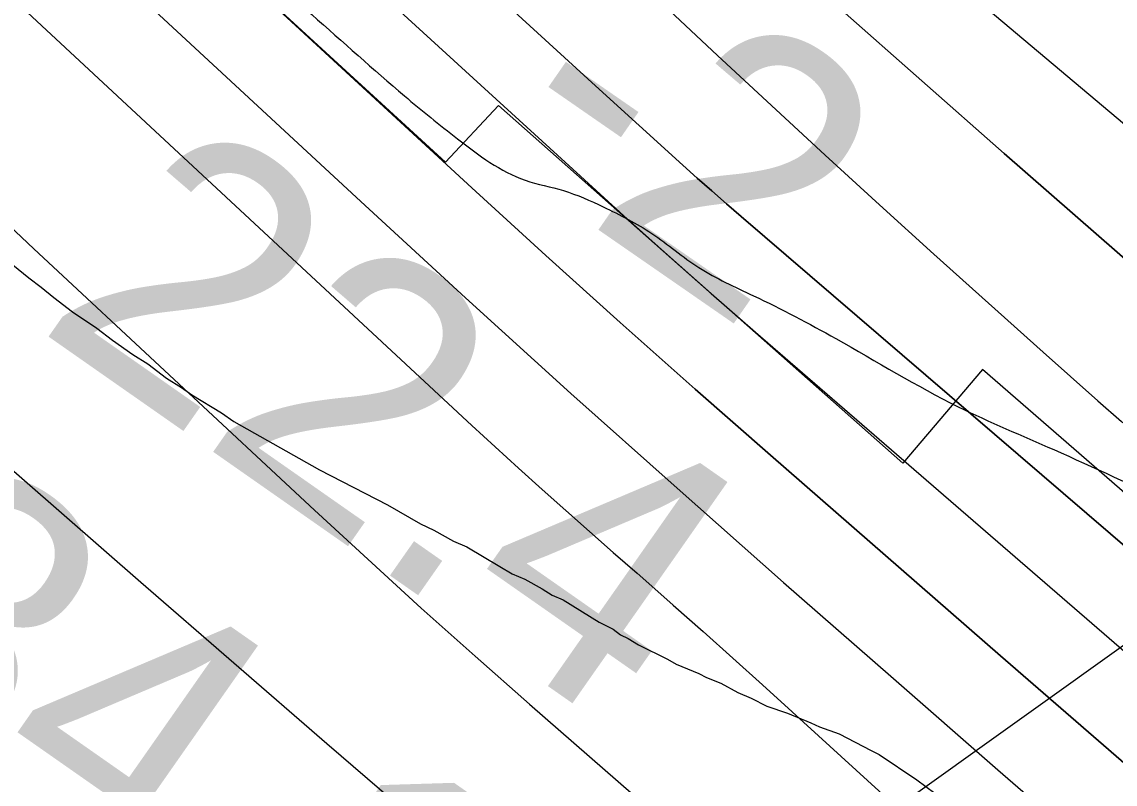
# Model space of a CAD drawing. Extents: x 3297772 to 3335630, y 634068 to 659439.
# Drawn here: x 3315164.2 to 3315435.2, y 648628 to 648817.2 of the extents above; entities that cross this region are included whole.
import ezdxf

# ---------------------------------------------------------------- set-up
doc = ezdxf.new("R2010")
doc.units = 0
for name, color, linetype in [('V-RIVR-EDGE', 7, 'Continuous'), ('V-RIVR-RANG', 7, 'Continuous'), ('V-RRAP-RVMT', 7, 'Continuous'), ('V-SITE-VEGE', 7, 'Continuous'), ('V-TOPO-DPTH', 7, 'Continuous'), ('V-TOPO-MAJR', 7, 'Continuous'), ('V-TOPO-MINR', 7, 'Continuous'), ('V-TOPO-WATR', 7, 'Continuous')]:
    doc.layers.add(name, color=color, linetype=linetype)

msp = doc.modelspace()

# ---------------------------------------------------------------- linework, layer by layer
at = {"layer": 'V-RIVR-EDGE'}
msp.add_spline([(3314761.96448585, 649274.130060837), (3314790.411133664, 649247.3746582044), (3314813.7500724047, 649224.652922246), (3314842.1940085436, 649196.8008799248), (3314862.2484515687, 649176.2805583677), (3314886.6804144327, 649152.0939244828), (3314900.1712893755, 649138.1697111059), (3314917.6795609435, 649122.7733686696), (3314932.6299104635, 649107.7489000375), (3314956.322645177, 649080.2741548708), (3314980.0289382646, 649058.2826081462), (3315004.467228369, 649036.654800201), (3315016.497724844, 649023.4652955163), (3315033.989726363, 649001.4891149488), (3315053.679526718, 648981.3352438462), (3315075.9164024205, 648956.4229401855), (3315089.0444424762, 648943.5962703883), (3315090.4957820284, 648939.2060960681), (3315095.228905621, 648931.5178676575), (3315116.0162495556, 648911.7268314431), (3315165.624826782, 648868.8349543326), (3315188.6117773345, 648851.5973207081), (3315212.702598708, 648837.2813479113), (3315236.052384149, 648818.9461707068), (3315259.0321035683, 648798.7841645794), (3315272.165566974, 648788.150774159), (3315288.955399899, 648777.8738913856), (3315298.453283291, 648775.2915642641), (3315308.313097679, 648771.2461469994), (3315320.359864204, 648764.6364804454), (3315332.0365647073, 648756.1999849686), (3315345.5446135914, 648749.2211562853), (3315365.989008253, 648738.5696880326), (3315396.287793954, 648721.6795231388), (3315420.0221076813, 648711.019919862), (3315449.5979352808, 648697.4214818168), (3315476.257525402, 648687.1201939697), (3315490.873964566, 648684.8907589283), (3315496.7209017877, 648684.1452035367), (3315504.0200824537, 648679.3750203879), (3315514.6028549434, 648672.0378762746), (3315516.783479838, 648666.9148010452), (3315520.7710480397, 648653.379635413), (3315526.951895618, 648639.8390464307), (3315536.790016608, 648627.0205116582), (3315542.9907498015, 648621.5219470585), (3315546.6453115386, 648621.1473615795), (3315552.4877293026, 648618.5740733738), (3315560.149744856, 648612.7063466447), (3315568.537430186, 648604.6435327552), (3315578.019947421, 648595.8469140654), (3315592.980239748, 648584.8434576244), (3315611.6005171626, 648575.6586950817), (3315624.381088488, 648570.1438604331), (3315634.973803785, 648566.8277285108), (3315640.814413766, 648563.5233471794), (3315648.4881799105, 648562.4077257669), (3315656.1664655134, 648563.119837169), (3315662.382564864, 648563.8355641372), (3315671.14845124, 648560.889498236), (3315676.254352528, 648556.1247384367), (3315679.170590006, 648552.827588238), (3315684.286434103, 648552.08384063), (3315687.939188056, 648550.9781620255), (3315695.9414412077, 648534.8742276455), (3315725.4024745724, 648474.8513761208), (3315731.9488687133, 648461.3098832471), (3315736.6874156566, 648455.8149342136), (3315746.5345755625, 648446.6518650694), (3315756.7490898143, 648438.218985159), (3315765.491475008, 648425.7687086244), (3315772.760827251, 648408.9354889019), (3315789.524447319, 648388.057755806), (3315803.7229142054, 648364.6275240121), (3315814.279473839, 648346.6895295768), (3315829.9527814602, 648328.3733340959), (3315850.7374137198, 648307.4856581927), (3315869.69160149, 648285.5058620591), (3315901.781060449, 648253.623768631), (3315937.5205616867, 648219.53935691), (3315960.4903382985, 648195.3563385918), (3315980.91213567, 648175.5662062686), (3315989.3142832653, 648173.3521373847), (3316000.626341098, 648165.2820923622), (3316008.6511915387, 648158.3168220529), (3316031.6372382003, 648140.7136418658), (3316054.6259965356, 648124.2071013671), (3316085.2858093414, 648105.4882997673), (3316118.495409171, 648083.1077052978), (3316140.027404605, 648068.7980597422), (3316157.190919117, 648061.8101921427), (3316170.337940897, 648056.6600001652), (3316187.1241582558, 648044.9209311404), (3316195.522690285, 648041.2446760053), (3316205.384312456, 648037.9303518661), (3316215.242319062, 648033.153841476), (3316238.6065667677, 648020.6674092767), (3316243.7142758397, 648016.6337426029), (3316255.0236219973, 648007.4670578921), (3316268.8963135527, 648000.121778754), (3316287.8758102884, 647988.3772863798), (3316303.580754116, 647982.8552205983), (3316316.7295836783, 647978.4361217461), (3316339.3726810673, 647969.9725095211), (3316356.1688412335, 647962.2544526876), (3316375.515692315, 647951.2401495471), (3316396.319306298, 647938.0289514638), (3316428.44401703, 647920.4031739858), (3316474.0659299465, 647891.4120090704), (3316489.396288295, 647882.235381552), (3316507.651923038, 647873.4170694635), (3316517.5081218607, 647867.9094659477), (3316537.95161263, 647856.8924511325), (3316563.5055241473, 647842.9384093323), (3316578.832266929, 647832.2995955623), (3316609.4956953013, 647815.0429802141), (3316632.859039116, 647802.1910014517), (3316646.721787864, 647790.8247101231), (3316669.340480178, 647772.4913407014), (3316682.109300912, 647762.2244007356), (3316696.3484429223, 647755.2437642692), (3316758.7547654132, 647713.7824372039), (3316797.8122063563, 647691.0218339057), (3316819.709748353, 647676.7112844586), (3316836.8633200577, 647665.7024046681), (3316864.97334584, 647650.6453959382), (3316895.638581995, 647634.1198737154), (3316912.4266071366, 647623.1118978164), (3316940.8985639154, 647606.5917989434), (3316996.7485494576, 647574.6509525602), (3317044.5664534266, 647546.751003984), (3317079.24004729, 647525.097887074), (3317111.3620463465, 647506.3754699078), (3317148.228919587, 647484.716929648), (3317188.380288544, 647460.8569749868), (3317213.9224494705, 647442.1508278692), (3317231.4397599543, 647430.4099510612), (3317255.1668425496, 647416.825975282), (3317274.1391081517, 647402.157110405), (3317293.12041267, 647391.1437111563), (3317310.2848310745, 647384.5213901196), (3317333.6526943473, 647373.4971441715), (3317372.7092313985, 647350.3709943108), (3317404.0983295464, 647330.9192918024), (3317490.9800016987, 647282.8175658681), (3317527.8477788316, 647261.5245721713), (3317547.19282213, 647249.779175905), (3317572.3811870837, 647235.8260379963), (3317600.8612788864, 647222.5958581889), (3317628.97220856, 647207.9043960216), (3317656.709456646, 647189.9239186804), (3317738.1043147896, 647140.3735648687), (3317755.2678293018, 647133.3856972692), (3317770.24529557, 647129.3276255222), (3317784.8508880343, 647122.7116317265), (3317816.974694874, 647104.7203076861), (3317840.710816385, 647094.7917975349), (3317860.063994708, 647086.3363203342), (3317887.4420234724, 647070.9155728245), (3317915.1855988, 647055.4939214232), (3317952.066934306, 647039.6841261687), (3317972.883202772, 647031.5905799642), (3318008.2987364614, 647014.3222140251), (3318036.7770204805, 647000.3609410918), (3318074.38221798, 646981.6249655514), (3318112.3484425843, 646961.0603533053), (3318142.645420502, 646943.4390952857), (3318179.164825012, 646929.0923901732), (3318205.0960336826, 646919.8895497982), (3318226.2724253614, 646909.6018203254), (3318257.666946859, 646892.3433971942), (3318275.557035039, 646883.525988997), (3318288.3412219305, 646879.4733405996), (3318295.6503454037, 646878.7241696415), (3318317.193187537, 646868.80108284), (3318334.3449514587, 646857.0611099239), (3318347.8421536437, 646845.6957224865), (3318357.3309981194, 646839.4579297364), (3318416.468191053, 646806.4123086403), (3318459.175674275, 646781.4493870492), (3318477.063954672, 646771.9008857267), (3318502.981604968, 646757.214846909), (3318529.997702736, 646743.2571895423), (3318562.129644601, 646728.5557845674), (3318605.9464219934, 646708.7078031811), (3318643.9280127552, 646694.3574825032), (3318672.780882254, 646684.0507713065), (3318689.950724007, 646679.6217296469), (3318708.95101025, 646676.2848082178), (3318727.2093566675, 646668.5631358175), (3318754.961970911, 646656.7969500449), (3318823.6051822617, 646624.4589208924), (3318845.875501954, 646613.0718400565), (3318855.7326046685, 646607.9297831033), (3318871.057539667, 646596.5598762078), (3318891.868384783, 646586.2730506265), (3318910.492277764, 646578.5504743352), (3318938.61043857, 646566.7833846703), (3318967.100473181, 646557.5742170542), (3318997.781979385, 646547.6285329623), (3319022.2528095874, 646539.1604012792), (3319054.3937903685, 646528.1144619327), (3319074.84360838, 646519.656273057), (3319089.457335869, 646516.3301983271), (3319112.4668837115, 646508.2312287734), (3319131.820965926, 646500.1412981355), (3319166.879991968, 646486.5293017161), (3319188.428257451, 646478.7994942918), (3319196.4693779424, 646478.4140621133), (3319208.5233755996, 646474.7287680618), (3319216.1917183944, 646471.4198672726), (3319227.878361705, 646467.0043839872), (3319243.950659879, 646462.2125074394), (3319256.730327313, 646456.3321262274), (3319262.1972557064, 646449.7387297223), (3319272.419904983, 646444.5957688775), (3319289.2196807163, 646438.3398982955), (3319307.111576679, 646430.2535832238), (3319322.0754845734, 646420.7123130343), (3319337.3995156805, 646408.9768595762), (3319358.2013218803, 646395.0345683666), (3319379.006743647, 646382.5544634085), (3319389.601266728, 646379.969424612), (3319400.558624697, 646376.2868422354), (3319407.489547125, 646370.4209232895), (3319419.8991485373, 646362.7137131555), (3319436.3297621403, 646354.9965602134), (3319463.3530910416, 646343.9632753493), (3319503.523441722, 646327.7797985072), (3319544.4375400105, 646316.712165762), (3319579.5065088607, 646307.1211815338), (3319606.1724262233, 646299.3787196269), (3319635.0298151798, 646290.8997412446), (3319681.429823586, 646280.9151898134), (3319730.750588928, 646269.4612209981), (3319772.7667502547, 646260.5841559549), (3319801.26491989, 646254.6649074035), (3319808.941397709, 646254.6459256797), (3319821.727392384, 646251.3243704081), (3319836.341119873, 646247.998295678), (3319850.9575590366, 646245.7688606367), (3319868.1373435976, 646245.3608311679), (3319890.79399936, 646242.3804173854), (3319906.8672014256, 646237.9540874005), (3319922.2056947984, 646232.0673789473), (3319930.976100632, 646230.9490458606), (3319937.924197, 646232.0285116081), (3319943.771134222, 646231.2829562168), (3319960.570909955, 646225.0270856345), (3319978.8373913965, 646220.5953323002), (3319994.548662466, 646217.6320924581), (3320020.119747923, 646210.6234353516), (3320049.7091338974, 646202.5081957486), (3320078.207303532, 646196.5889471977), (3320106.709088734, 646192.1318848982), (3320126.8042068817, 646188.0611586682), (3320144.340499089, 646183.9967596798), (3320162.9689115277, 646178.1019162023), (3320179.773206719, 646173.6737784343), (3320196.5874447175, 646173.2666528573), (3320205.3560427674, 646171.4172266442), (3320223.256073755, 646166.6208306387), (3320274.7547523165, 646148.9471469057), (3320298.8618437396, 646141.2110122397), (3320341.5964437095, 646127.2144875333), (3320376.2953465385, 646115.7966743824), (3320397.4780654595, 646108.0677708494), (3320422.6772771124, 646098.5011916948), (3320444.9512123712, 646088.5762971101), (3320487.3048996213, 646068.3663847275), (3320513.953643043, 646053.6785381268), (3320559.9438141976, 646025.7831090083), (3320596.072363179, 646001.2020040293), (3320629.6493173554, 645979.5515987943), (3320649.715510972, 645963.7833825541), (3320673.076143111, 645949.8347641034), (3320682.9260146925, 645941.7683346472), (3320711.0224820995, 645921.228127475)], degree=3, dxfattribs=at)
at = {"layer": 'V-RIVR-RANG'}
msp.add_line((3315168.9373, 648470.6945999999), (3315983.3063, 649052.7634), dxfattribs=at)
at = {"layer": 'V-RRAP-RVMT'}
for p, q in [((3315269.229000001, 648782.3019999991), (3315065.594000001, 648969.2769999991)), ((3315282.302000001, 648796.4149999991), (3315269.229000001, 648782.3019999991)), ((3315382.567000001, 648707.6749999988), (3315282.302000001, 648796.4149999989)), ((3315402.358000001, 648730.876999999), (3315382.567000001, 648707.6749999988)), ((3315500.371000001, 648645.7329999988), (3315402.358000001, 648730.876999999))]:
    msp.add_line(p, q, dxfattribs=at)
at = {"layer": 'V-SITE-VEGE'}
msp.add_lwpolyline([(3315158.308, 648759.758), (3315165.879, 648753.681), (3315168.982, 648751.328), (3315172.089, 648748.783), (3315176.748, 648745.252), (3315182.769, 648741.131), (3315186.65, 648738.1900000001), (3315191.701, 648734.66), (3315195.3910000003, 648732.304), (3315200.0500000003, 648728.7760000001), (3315203.741, 648726.421), (3315206.2660000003, 648724.653), (3315213.649, 648720.137), (3315216.756, 648717.981), (3315237.936, 648705.9940000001), (3315254.847, 648697.339), (3315263.008, 648692.627), (3315266.311, 648691.052), (3315271.169, 648688.301), (3315274.475, 648686.9230000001), (3315282.636, 648682.012), (3315285.745, 648680.2440000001), (3315288.856, 648678.866), (3315293.132, 648676.507), (3315295.6550000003, 648674.936), (3315298.379, 648673.754), (3315307.3140000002, 648668.255), (3315310.812, 648666.486), (3315312.561, 648665.1140000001), (3315314.505, 648664.131), (3315317.0300000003, 648662.56), (3315324.223, 648659.019), (3315326.361, 648657.839), (3315331.9990000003, 648655.474), (3315333.9420000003, 648654.491), (3315337.4420000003, 648653.11), (3315341.719, 648650.751), (3315345.024, 648649.373), (3315348.911, 648647.407), (3315353.97, 648645.629), (3315359.802, 648643.264), (3315361.941, 648642.278), (3315366.805, 648640.501), (3315374.773, 648636.372), (3315376.717, 648635.389), (3315386.039, 648629.11), (3315390.504, 648625.7760000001)], dxfattribs=at)
at = {"layer": 'V-TOPO-DPTH'}
for points in [[(3315781.856664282, 648447.3798657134), (3315740.6353485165, 648484.3677463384), (3315699.558631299, 648521.5145906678), (3315658.6988119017, 648558.8998805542), (3315617.9835910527, 648596.4441341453), (3315577.210903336, 648633.9232860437), (3315536.2170243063, 648671.1567051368), (3315494.89135831, 648708.021525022), (3315453.3445010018, 648744.6406121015), (3315407.7493572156, 648784.4664820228), (3315387.2683958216, 648802.4797999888), (3315366.8703213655, 648820.5858565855), (3315346.5965773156, 648838.8310211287), (3315326.4057202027, 648857.1689243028), (3315209.429718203, 648964.142211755), (3315131.202847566, 649036.4476971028), (3315053.4955948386, 649109.3015413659), (3314976.5677689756, 649182.9779240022), (3314900.159561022, 649257.2026655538)], [(3314900.159561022, 649257.2026655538), (3314976.5677689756, 649182.9779240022), (3315053.4955948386, 649109.3015413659), (3315131.202847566, 649036.4476971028), (3315209.429718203, 648964.142211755), (3315326.4057202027, 648857.1689243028), (3315346.5965773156, 648838.8310211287), (3315366.8703213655, 648820.5858565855), (3315387.2683958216, 648802.4797999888), (3315407.7493572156, 648784.4664820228), (3315453.3445010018, 648744.6406121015), (3315494.89135831, 648708.021525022), (3315536.2170243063, 648671.1567051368), (3315577.210903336, 648633.9232860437), (3315617.9835910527, 648596.4441341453), (3315658.6988119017, 648558.8998805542), (3315699.558631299, 648521.5145906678), (3315740.6353485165, 648484.3677463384), (3315781.856664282, 648447.3798657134)], [(3315769.089462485, 648410.3328916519), (3315690.7694818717, 648473.0679063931), (3315613.460448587, 648537.044580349), (3315536.825380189, 648601.8490271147), (3315342.4920788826, 648768.8593845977), (3315338.8475228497, 648772.0171468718), (3315335.2201172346, 648775.194331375), (3315331.6184372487, 648778.400649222), (3315328.0339076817, 648781.626389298), (3315306.370057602, 648801.2804079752), (3315292.014018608, 648814.398895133), (3315277.7213731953, 648827.5855993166), (3315263.5238181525, 648840.8746290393), (3315249.3896566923, 648854.2318757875), (3315196.557315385, 648904.5206223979), (3315156.0738580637, 648943.093644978), (3315115.616165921, 648981.69364569), (3315075.1971215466, 649020.3341136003), (3315034.803842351, 649059.0015596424), (3314856.209850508, 649230.1363197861)], [(3314856.209850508, 649230.1363197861), (3315034.803842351, 649059.0015596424), (3315075.1971215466, 649020.3341136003), (3315115.616165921, 648981.69364569), (3315156.0738580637, 648943.093644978), (3315196.557315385, 648904.5206223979), (3315249.3896566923, 648854.2318757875), (3315263.5238181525, 648840.8746290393), (3315277.7213731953, 648827.5855993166), (3315292.014018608, 648814.398895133), (3315306.370057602, 648801.2804079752), (3315328.0339076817, 648781.626389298), (3315331.6184372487, 648778.400649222), (3315335.2201172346, 648775.194331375), (3315338.8475228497, 648772.0171468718), (3315342.4920788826, 648768.8593845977), (3315536.825380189, 648601.8490271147), (3315613.460448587, 648537.044580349), (3315690.7694818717, 648473.0679063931), (3315769.089462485, 648410.3328916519)], [(3315750.4100429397, 648365.8363207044), (3315596.966676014, 648496.2263706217), (3315549.253842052, 648536.9270221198), (3315501.644530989, 648577.7479493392), (3315454.190504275, 648618.7492901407), (3315406.8400004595, 648659.8709066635), (3315349.7421419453, 648709.648031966), (3315331.0871563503, 648726.0482012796), (3315312.524081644, 648742.5508950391), (3315294.0988732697, 648759.2073754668), (3315275.7655757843, 648775.9663803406), (3315173.771958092, 648869.9831458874), (3315104.6792625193, 648934.0070336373), (3315035.811174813, 648998.2703655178), (3314967.2799989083, 649062.8928635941), (3314898.9734308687, 649127.754805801)]]:
    msp.add_lwpolyline(points, dxfattribs=at)
at = {"layer": 'V-TOPO-MAJR'}
msp.add_lwpolyline([(3314848.2946092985, 649076.1632833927), (3314979.2644893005, 648943.4240696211), (3315025.562960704, 648897.0869062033), (3315072.244346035, 648851.1437370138), (3315119.5001022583, 648805.7915591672), (3315167.1387724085, 648760.8333755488), (3315236.69844197, 648696.0101727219), (3315249.9027483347, 648683.823677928), (3315263.184611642, 648671.7231424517), (3315276.582810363, 648659.7515459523), (3315290.058566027, 648647.8659087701), (3315382.4954632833, 648567.1273284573), (3315442.7308079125, 648515.5269328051), (3315503.6095492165, 648464.7125961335), (3315565.4533855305, 648415.0773479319), (3315627.9406185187, 648366.2281587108), (3315875.9949443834, 648176.1241094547), (3315906.3649065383, 648153.302974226), (3315937.0147282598, 648130.8719470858), (3315968.084339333, 648109.0260820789), (3315999.433809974, 648087.570325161), (3316676.739819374, 647633.3881292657)], dxfattribs=at)
at = {"layer": 'V-TOPO-MINR'}
for points in [[(3314720.7030816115, 649461.9680255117), (3315082.3627613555, 649112.3135971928), (3315131.030125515, 649065.8520730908), (3315180.0821241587, 649019.8055025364), (3315229.7110745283, 648974.3813623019), (3315279.7246593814, 648929.3721756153), (3315357.42465619, 648860.3289605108), (3315368.916951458, 648850.1991012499), (3315380.4627410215, 648840.1310862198), (3315392.0887720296, 648830.1558375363), (3315403.7682973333, 648820.2424330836), (3315551.4610383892, 648695.896897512), (3315610.0668827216, 648645.4673612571), (3315667.928275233, 648594.2153778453), (3315724.6729900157, 648541.7297236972), (3315780.673252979, 648488.4216223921)], [(3314690.528148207, 649355.9320531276), (3315075.7522736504, 648989.5415875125), (3315116.7658736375, 648950.7521562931), (3315157.9238486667, 648912.1173982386), (3315199.298386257, 648873.7146499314), (3315240.817298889, 648835.4665747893), (3315302.6322897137, 648778.8417490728), (3315313.3927720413, 648769.0678895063), (3315324.2076132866, 648759.3550723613), (3315335.1039929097, 648749.7338188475), (3315346.054731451, 648740.1736077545), (3315460.083816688, 648641.4683007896), (3315528.5802996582, 648583.2018169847), (3315597.730234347, 648525.7355712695), (3315667.8603466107, 648469.4696826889), (3315738.6439105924, 648414.0040321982), (3315941.789153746, 648257.6275506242), (3315970.3142621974, 648236.1628336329), (3315999.1418481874, 648215.1222109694), (3316028.423150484, 648194.7177297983), (3316058.006930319, 648174.7373429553), (3316582.214276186, 647828.9930355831)], [(3314900.159561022, 649257.2026655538), (3314976.5677689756, 649182.9779240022), (3315053.4955948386, 649109.3015413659), (3315131.202847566, 649036.4476971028), (3315209.429718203, 648964.142211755), (3315326.4057202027, 648857.1689243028), (3315346.5965773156, 648838.8310211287), (3315366.8703213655, 648820.5858565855), (3315387.2683958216, 648802.4797999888), (3315407.7493572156, 648784.4664820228), (3315453.3445010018, 648744.6406121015), (3315494.89135831, 648708.021525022), (3315536.2170243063, 648671.1567051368), (3315577.210903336, 648633.9232860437), (3315617.9835910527, 648596.4441341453), (3315658.6988119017, 648558.8998805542), (3315699.558631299, 648521.5145906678), (3315740.6353485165, 648484.3677463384), (3315781.856664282, 648447.3798657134)], [(3314925.265561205, 649198.4880231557), (3314983.9684256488, 649141.98845822), (3315042.9922073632, 649085.8195072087), (3315323.401069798, 648821.2306355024), (3315336.6727200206, 648808.777136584), (3315349.990101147, 648796.3730093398), (3315363.3760786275, 648784.0429396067), (3315376.8077870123, 648771.7622415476), (3315390.2969690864, 648759.5443890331), (3315403.8170475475, 648747.3609542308), (3315417.383470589, 648735.2291459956), (3315430.9807900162, 648723.1317554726), (3315436.77353213, 648717.9977613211), (3315453.3134580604, 648703.3854880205), (3315469.8841331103, 648688.8082807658), (3315486.500931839, 648674.2836725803), (3315503.1484796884, 648659.7941304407), (3315668.339396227, 648516.4762693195), (3315724.849041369, 648468.297314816), (3315781.899568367, 648420.7792585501)], [(3314898.9734308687, 649127.754805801), (3314967.2799989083, 649062.8928635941), (3315035.811174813, 648998.2703655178), (3315104.6792625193, 648934.0070336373), (3315173.771958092, 648869.9831458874), (3315275.7655757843, 648775.9663803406), (3315294.0988732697, 648759.2073754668), (3315312.524081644, 648742.5508950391), (3315331.0871563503, 648726.0482012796), (3315349.7421419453, 648709.648031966), (3315406.8400004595, 648659.8709066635), (3315454.190504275, 648618.7492901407), (3315501.644530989, 648577.7479493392), (3315549.253842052, 648536.9270221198), (3315596.966676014, 648496.2263706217), (3315750.4100429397, 648365.8363207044)], [(3314867.7424425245, 649096.4170938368), (3315275.742021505, 648717.0238023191), (3315281.512639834, 648711.6992546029), (3315287.310447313, 648706.4047127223), (3315293.1490385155, 648701.1551795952), (3315299.0148188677, 648695.9356523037), (3315304.902012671, 648690.7397878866), (3315310.7905648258, 648685.5454639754), (3315316.681154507, 648680.3534508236), (3315322.5731025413, 648675.1629781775), (3315325.6567564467, 648672.4475278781), (3315333.0741559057, 648665.8810783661), (3315340.4683644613, 648659.2887543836), (3315347.827786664, 648652.657618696), (3315355.164017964, 648646.0006085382), (3315502.723109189, 648511.3936946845), (3315574.4653592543, 648447.5323362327), (3315647.2107370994, 648384.8645087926), (3315721.460806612, 648323.9869778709), (3315796.714003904, 648264.3029779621)], [(3314911.413914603, 649085.6466145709), (3314981.2999321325, 649020.1497561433), (3315051.4045243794, 648954.8849561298), (3315248.195314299, 648772.5948348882), (3315274.1848623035, 648748.7138794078), (3315300.301174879, 648724.9735071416), (3315326.607634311, 648701.4440096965), (3315353.040858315, 648678.0550954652), (3315379.592894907, 648654.7988523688), (3315406.176564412, 648631.5788994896), (3315432.8076832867, 648608.4133819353), (3315459.4704350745, 648585.2841545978), (3315480.3481226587, 648567.210710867), (3315517.412577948, 648535.0025547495), (3315554.3958822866, 648502.7018352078), (3315591.257460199, 648470.2622705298), (3315628.037887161, 648437.730142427), (3315683.3990485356, 648388.5775995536), (3315728.3585884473, 648349.4696152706), (3315773.833037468, 648310.9827086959)], [(3314763.4713600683, 649054.2879596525), (3315193.661474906, 648678.1441643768), (3315216.6808809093, 648658.0945724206), (3315239.7513144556, 648638.1040987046), (3315262.8982893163, 648618.2023023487), (3315286.0962917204, 648598.3596242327), (3315309.240687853, 648578.4567155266), (3315332.2626032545, 648558.4144059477), (3315355.1007975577, 648538.1629950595), (3315377.8165111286, 648517.7721832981), (3315385.5251890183, 648510.7887386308), (3315407.340997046, 648488.6675146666), (3315427.3208750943, 648465.1554013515)]]:
    msp.add_lwpolyline(points, dxfattribs=at)
at = {"layer": 'V-TOPO-WATR'}
msp.add_lwpolyline([(3314856.209850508, 649230.1363197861), (3315034.803842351, 649059.0015596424), (3315075.1971215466, 649020.3341136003), (3315115.616165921, 648981.69364569), (3315156.0738580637, 648943.093644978), (3315196.557315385, 648904.5206223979), (3315249.3896566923, 648854.2318757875), (3315263.5238181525, 648840.8746290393), (3315277.7213731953, 648827.5855993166), (3315292.014018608, 648814.398895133), (3315306.370057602, 648801.2804079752), (3315328.0339076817, 648781.626389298), (3315331.6184372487, 648778.400649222), (3315335.2201172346, 648775.194331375), (3315338.8475228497, 648772.0171468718), (3315342.4920788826, 648768.8593845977), (3315536.825380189, 648601.8490271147), (3315613.460448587, 648537.044580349), (3315690.7694818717, 648473.0679063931), (3315769.089462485, 648410.3328916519)], dxfattribs=at)

# ---------------------------------------------------------------- texts
at = {"layer": 'V-RIVR-RANG'}
for s, height, rotation, p in [('-2', 67.00000000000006, 325.28619444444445, (3315278.892270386, 648785.1164276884)), ('22.4', 66.99999999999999, 324.99832571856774, (3315167.0863844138, 648741.6477839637)), ('34.1', 66.99999999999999, 324.99832571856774, (3315111.880024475, 648658.2260476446))]:
    msp.add_text(s, height=height, rotation=rotation, dxfattribs=at).set_placement(p)

doc.saveas('drawing.dxf')
